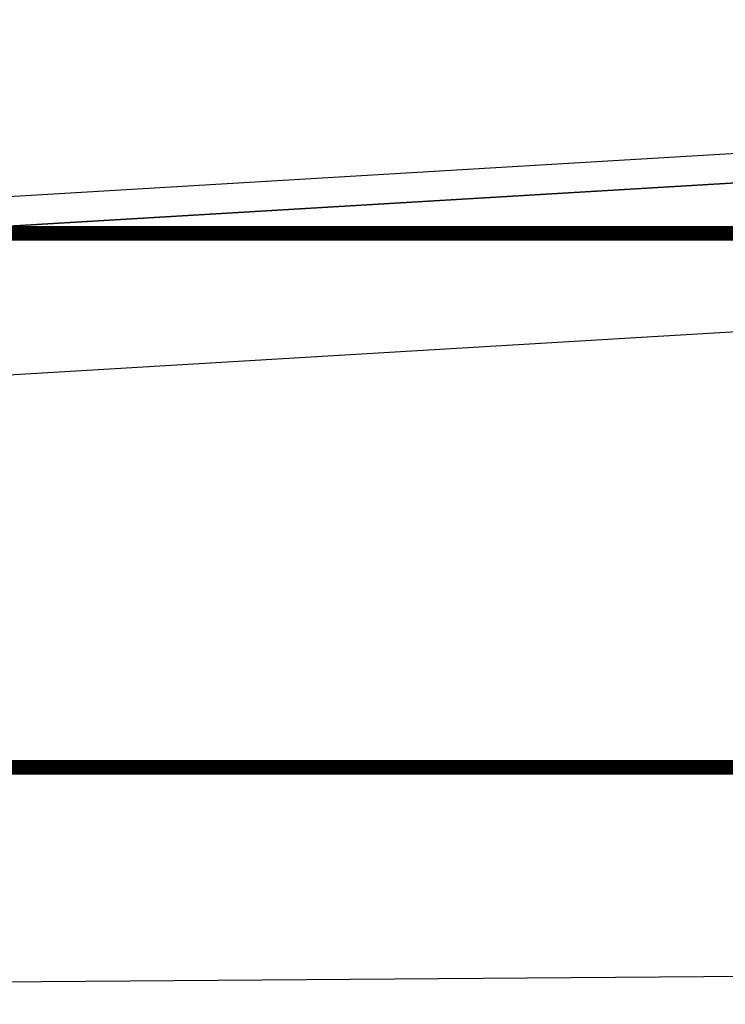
# Model space of a CAD drawing. Header units: metres. Extents: x 3458045 to 3462392, y 5482308 to 5484762.
# Tile 384 of 458: x 3461253.65 to 3461256.03, y 5483999.19 to 5484002.51. Entities that reach past the tile are written whole.
import ezdxf

# ---------------------------------------------------------------- set-up
doc = ezdxf.new("R2010")
doc.units = ezdxf.units.M
doc.linetypes.add('VERDECKT', pattern=[9.525, 6.35, -3.175])
doc.layers.add('SP_HILF', color=6, linetype='CONTINUOUS', plot=False)
for name, color, linetype in [('SP_HW10', 170, 'VERDECKT'), ('SP_HW100', 170, 'VERDECKT'), ('SP_Tunnelsohle_L6-Schnitt', 2, 'CONTINUOUS'), ('SP_Tunnelsohle_Sauberkeitsschicht', 1, 'CONTINUOUS')]:
    doc.layers.add(name, color=color, linetype=linetype)

msp = doc.modelspace()

# ---------------------------------------------------------------- linework, layer by layer
at = {"layer": 'SP_HILF', "color": 1}
msp.add_lwpolyline([(3461234.9317, 5484000.8006), (3461311.1744, 5484005.3329), (3461311.1744, 5484006.6352), (3461234.8546, 5484002.0983)], dxfattribs=at)
at = {"layer": 'SP_HILF', "color": 6}
msp.add_lwpolyline([(3461234.9673, 5484000.2017), (3461243.1844, 5484000.6902), (3461311.5784, 5484004.7559), (3461311.5784, 5484005.2568), (3461234.9377, 5484000.7008)], dxfattribs=at)
msp.add_lwpolyline([(3461311.5784, 5483999.6822), (3461243.1844, 5483999.1875), (3461243.1844, 5484000.6902), (3461311.5784, 5484004.7559)], close=True, dxfattribs=at)
at = {"layer": 'SP_HW10', "lineweight": 30, "const_width": 0.05}
msp.add_lwpolyline([(3460947.0765, 5483999.9867), (3461463.4646, 5483999.9867)], dxfattribs=at)
at = {"layer": 'SP_HW100', "lineweight": 30, "const_width": 0.05}
msp.add_lwpolyline([(3460947.0765, 5484001.7867), (3461463.4646, 5484001.7867)], dxfattribs=at)
at = {"layer": 'SP_Tunnelsohle_L6-Schnitt'}
msp.add_lwpolyline([(3461234.9317, 5484000.8006), (3461311.1744, 5484005.3329)], dxfattribs=at)
at = {"layer": 'SP_Tunnelsohle_Sauberkeitsschicht'}
for points in [[(3461234.9377, 5484000.7008), (3461311.5784, 5484005.2568)], [(3461243.1844, 5484000.6902), (3461311.5784, 5484004.7559)]]:
    msp.add_lwpolyline(points, dxfattribs=at)

doc.saveas('drawing.dxf')
